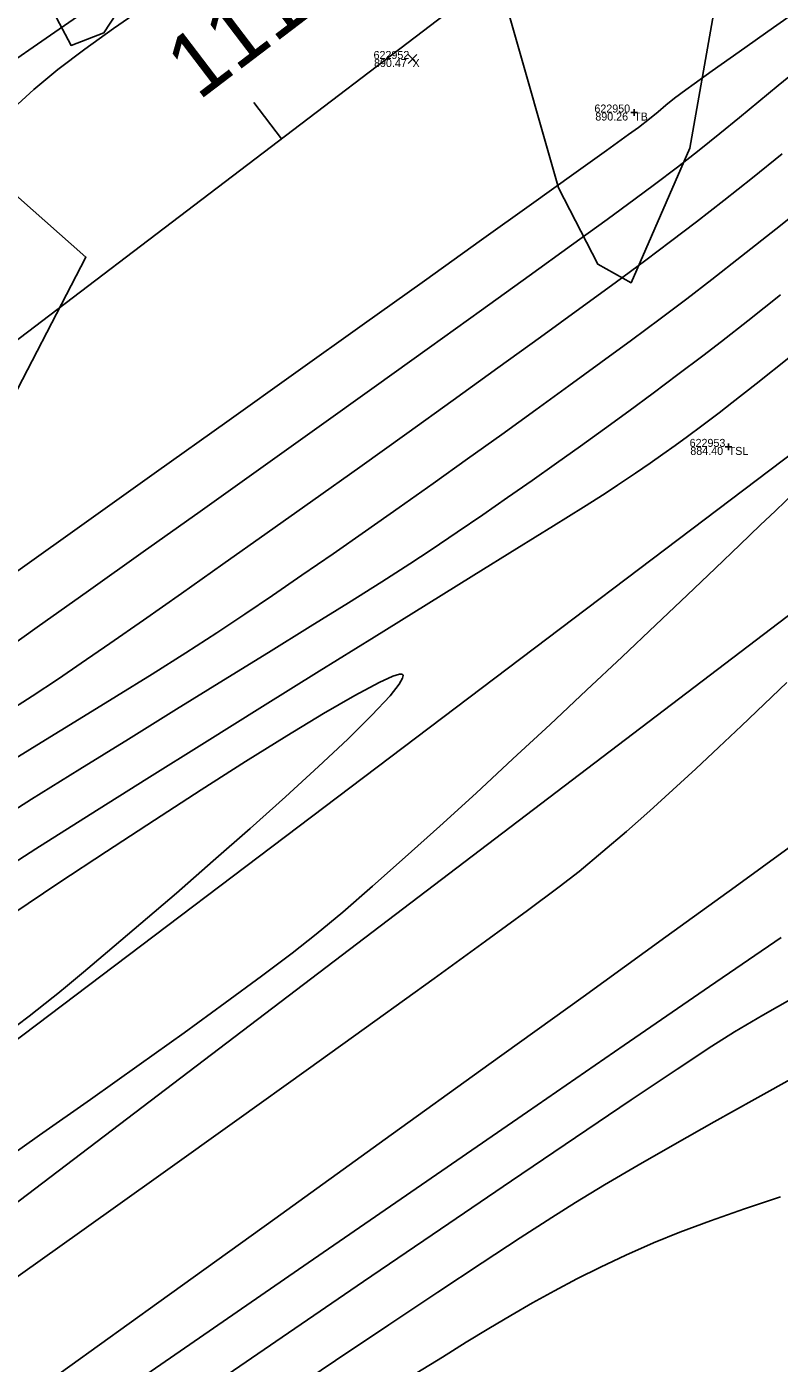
# Model space of a CAD drawing. Extents: x 1957117 to 1971063, y 701601 to 715861.
# Drawn here: x 1968218.2 to 1968251, y 710572.3 to 710630.7 of the extents above; entities that cross this region are included whole.
import ezdxf

# ---------------------------------------------------------------- set-up
doc = ezdxf.new("R2010")
doc.units = 0
for name, color, linetype in [('AP_X_Lights', 7, 'Continuous'), ('DT_X_Contour_Major', 7, 'Continuous'), ('DT_X_Contour_Minor', 7, 'Continuous'), ('GE_X_CL_20', 7, 'Continuous'), ('PV_P_Drive', 7, 'Continuous'), ('PV_P_Shoulder', 7, 'Continuous'), ('RS_Raster1', 7, 'Continuous'), ('RW_X_Esmt_RR', 7, 'Continuous'), ('RW_X_Fee_RW', 7, 'Continuous'), ('SC_Scratch1', 7, 'Continuous'), ('SC_Shading5', 7, 'Continuous'), ('VG_X_Tree_Line_Rt', 7, 'Continuous')]:
    doc.layers.add(name, color=color, linetype=linetype)

msp = doc.modelspace()

# ---------------------------------------------------------------- linework, layer by layer
at = {"layer": 'AP_X_Lights'}
for p, q in [((1968234.824, 710629.096), (1968235.212, 710629.486)), ((1968234.824, 710629.486), (1968235.212, 710629.096))]:
    msp.add_line(p, q, dxfattribs=at)
at = {"layer": 'DT_X_Contour_Major'}
for points in [[(1968217.766, 710606.908), (1968220.765, 710609.049), (1968223.829, 710611.236), (1968226.898, 710613.427), (1968229.912, 710615.58), (1968232.811, 710617.651), (1968235.537, 710619.598), (1968238.028, 710621.379), (1968240.226, 710622.95), (1968242.071, 710624.271), (1968243.503, 710625.297), (1968244.462, 710625.986), (1968244.889, 710626.296), (1968245.375, 710626.672), (1968245.753, 710626.98), (1968246.096, 710627.266), (1968246.475, 710627.573), (1968246.962, 710627.948), (1968247.328, 710628.212), (1968248.119, 710628.775), (1968249.29, 710629.605), (1968250.8, 710630.674), (1968252.607, 710631.951)], [(1968217.766, 710606.908), (1968220.765, 710609.049), (1968223.829, 710611.236), (1968226.898, 710613.427), (1968229.912, 710615.58), (1968232.811, 710617.651), (1968235.537, 710619.598), (1968238.028, 710621.379), (1968240.226, 710622.95), (1968242.071, 710624.271), (1968243.503, 710625.297), (1968244.462, 710625.986), (1968244.889, 710626.296), (1968245.375, 710626.672), (1968245.753, 710626.98), (1968246.096, 710627.266), (1968246.475, 710627.573), (1968246.962, 710627.948), (1968247.328, 710628.212), (1968248.119, 710628.775), (1968249.29, 710629.605), (1968250.8, 710630.674), (1968252.607, 710631.951)], [(1968223.262, 710631.521), (1968221.95, 710630.625), (1968220.688, 710629.722), (1968219.512, 710628.829), (1968218.46, 710627.96), (1968217.594, 710627.155)], [(1968223.262, 710631.521), (1968221.95, 710630.625), (1968220.688, 710629.722), (1968219.512, 710628.829), (1968218.46, 710627.96), (1968217.594, 710627.155)], [(1968251.535, 710616.279), (1968250.033, 710615.089), (1968248.975, 710614.253), (1968248.417, 710613.819), (1968247.668, 710613.256), (1968247.044, 710612.79), (1968246.493, 710612.386), (1968245.962, 710612.007), (1968245.401, 710611.616), (1968244.759, 710611.177), (1968243.983, 710610.652), (1968243.434, 710610.298), (1968242.487, 710609.701), (1968241.186, 710608.888), (1968239.576, 710607.887), (1968237.702, 710606.724), (1968235.608, 710605.424), (1968233.339, 710604.015), (1968230.94, 710602.524), (1968228.455, 710600.976), (1968225.929, 710599.399), (1968223.407, 710597.818), (1968220.934, 710596.261), (1968218.554, 710594.753), (1968216.311, 710593.322)], [(1968251.535, 710616.279), (1968250.033, 710615.089), (1968248.975, 710614.253), (1968248.417, 710613.819), (1968247.668, 710613.256), (1968247.044, 710612.79), (1968246.493, 710612.386), (1968245.962, 710612.007), (1968245.401, 710611.616), (1968244.759, 710611.177), (1968243.983, 710610.652), (1968243.434, 710610.298), (1968242.487, 710609.701), (1968241.186, 710608.888), (1968239.576, 710607.887), (1968237.702, 710606.724), (1968235.608, 710605.424), (1968233.339, 710604.015), (1968230.94, 710602.524), (1968228.455, 710600.976), (1968225.929, 710599.399), (1968223.407, 710597.818), (1968220.934, 710596.261), (1968218.554, 710594.753), (1968216.311, 710593.322)], [(1968216.418, 710580.617), (1968218.717, 710582.235), (1968220.944, 710583.806), (1968223.063, 710585.309), (1968225.038, 710586.721), (1968226.835, 710588.022), (1968228.419, 710589.187), (1968229.754, 710590.196), (1968230.806, 710591.026), (1968231.966, 710591.996), (1968233.273, 710593.126), (1968234.698, 710594.389), (1968236.215, 710595.757), (1968237.794, 710597.2), (1968239.408, 710598.69), (1968241.028, 710600.199), (1968242.628, 710601.698), (1968244.178, 710603.16), (1968245.652, 710604.555), (1968247.02, 710605.855), (1968248.256, 710607.032), (1968249.33, 710608.057), (1968250.216, 710608.903), (1968250.884, 710609.54), (1968251.728, 710610.349)], [(1968216.418, 710580.617), (1968218.717, 710582.235), (1968220.944, 710583.806), (1968223.063, 710585.309), (1968225.038, 710586.721), (1968226.835, 710588.022), (1968228.419, 710589.187), (1968229.754, 710590.196), (1968230.806, 710591.026), (1968231.966, 710591.996), (1968233.273, 710593.126), (1968234.698, 710594.389), (1968236.215, 710595.757), (1968237.794, 710597.2), (1968239.408, 710598.69), (1968241.028, 710600.199), (1968242.628, 710601.698), (1968244.178, 710603.16), (1968245.652, 710604.555), (1968247.02, 710605.855), (1968248.256, 710607.032), (1968249.33, 710608.057), (1968250.216, 710608.903), (1968250.884, 710609.54), (1968251.728, 710610.349)], [(1968251.794, 710584.818), (1968249.985, 710583.82), (1968248.202, 710582.824), (1968246.485, 710581.853), (1968244.875, 710580.927), (1968243.415, 710580.069), (1968242.144, 710579.3), (1968241.105, 710578.644), (1968239.729, 710577.755), (1968238.056, 710576.657), (1968236.125, 710575.379), (1968233.976, 710573.945), (1968231.65, 710572.384), (1968229.186, 710570.722)], [(1968251.794, 710584.818), (1968249.985, 710583.82), (1968248.202, 710582.824), (1968246.485, 710581.853), (1968244.875, 710580.927), (1968243.415, 710580.069), (1968242.144, 710579.3), (1968241.105, 710578.644), (1968239.729, 710577.755), (1968238.056, 710576.657), (1968236.125, 710575.379), (1968233.976, 710573.945), (1968231.65, 710572.384), (1968229.186, 710570.722)]]:
    msp.add_lwpolyline(points, dxfattribs=at)
at = {"layer": 'DT_X_Contour_Minor'}
for points in [[(1968184.433, 710606.059), (1968185.921, 710607.33), (1968187.189, 710608.412), (1968188.183, 710609.259), (1968188.849, 710609.823), (1968189.133, 710610.061), (1968189.42, 710610.273), (1968189.656, 710610.432), (1968189.953, 710610.631), (1968190.291, 710610.857), (1968191.143, 710611.425), (1968192.447, 710612.294), (1968194.142, 710613.425), (1968196.168, 710614.778), (1968198.464, 710616.313), (1968200.967, 710617.989), (1968203.618, 710619.767), (1968206.355, 710621.607), (1968209.118, 710623.468), (1968211.844, 710625.311), (1968214.474, 710627.095), (1968216.945, 710628.781), (1968219.198, 710630.328), (1968221.17, 710631.697)], [(1968184.433, 710606.059), (1968185.921, 710607.33), (1968187.189, 710608.412), (1968188.183, 710609.259), (1968188.849, 710609.823), (1968189.133, 710610.061), (1968189.42, 710610.273), (1968189.656, 710610.432), (1968189.953, 710610.631), (1968190.291, 710610.857), (1968191.143, 710611.425), (1968192.447, 710612.294), (1968194.142, 710613.425), (1968196.168, 710614.778), (1968198.464, 710616.313), (1968200.967, 710617.989), (1968203.618, 710619.767), (1968206.355, 710621.607), (1968209.118, 710623.468), (1968211.844, 710625.311), (1968214.474, 710627.095), (1968216.945, 710628.781), (1968219.198, 710630.328), (1968221.17, 710631.697)], [(1968216.58, 710603.007), (1968218.618, 710604.45), (1968220.856, 710606.039), (1968223.245, 710607.738), (1968225.737, 710609.513), (1968228.283, 710611.329), (1968230.834, 710613.151), (1968233.342, 710614.946), (1968235.757, 710616.677), (1968238.032, 710618.311), (1968240.118, 710619.812), (1968241.966, 710621.147), (1968243.527, 710622.279), (1968244.753, 710623.176), (1968245.594, 710623.801), (1968246.598, 710624.568), (1968247.543, 710625.31), (1968248.444, 710626.031), (1968249.312, 710626.738), (1968250.162, 710627.435), (1968251.005, 710628.13), (1968251.854, 710628.827)], [(1968216.58, 710603.007), (1968218.618, 710604.45), (1968220.856, 710606.039), (1968223.245, 710607.738), (1968225.737, 710609.513), (1968228.283, 710611.329), (1968230.834, 710613.151), (1968233.342, 710614.946), (1968235.757, 710616.677), (1968238.032, 710618.311), (1968240.118, 710619.812), (1968241.966, 710621.147), (1968243.527, 710622.279), (1968244.753, 710623.176), (1968245.594, 710623.801), (1968246.598, 710624.568), (1968247.543, 710625.31), (1968248.444, 710626.031), (1968249.312, 710626.738), (1968250.162, 710627.435), (1968251.005, 710628.13), (1968251.854, 710628.827)], [(1968217.215, 710600.681), (1968218.397, 710601.438), (1968219.547, 710602.198), (1968220.537, 710602.872), (1968221.787, 710603.736), (1968223.26, 710604.763), (1968224.92, 710605.928), (1968226.732, 710607.205), (1968228.658, 710608.569), (1968230.664, 710609.994), (1968232.712, 710611.453), (1968234.767, 710612.922), (1968236.792, 710614.375), (1968238.751, 710615.785), (1968240.609, 710617.128), (1968242.329, 710618.377), (1968243.875, 710619.507), (1968245.211, 710620.491), (1968246.3, 710621.305), (1968247.429, 710622.169), (1968248.626, 710623.104), (1968249.88, 710624.099), (1968251.181, 710625.143)], [(1968217.215, 710600.681), (1968218.397, 710601.438), (1968219.547, 710602.198), (1968220.537, 710602.872), (1968221.787, 710603.736), (1968223.26, 710604.763), (1968224.92, 710605.928), (1968226.732, 710607.205), (1968228.658, 710608.569), (1968230.664, 710609.994), (1968232.712, 710611.453), (1968234.767, 710612.922), (1968236.792, 710614.375), (1968238.751, 710615.785), (1968240.609, 710617.128), (1968242.329, 710618.377), (1968243.875, 710619.507), (1968245.211, 710620.491), (1968246.3, 710621.305), (1968247.429, 710622.169), (1968248.626, 710623.104), (1968249.88, 710624.099), (1968251.181, 710625.143)], [(1968252.545, 710623.164), (1968250.898, 710621.85), (1968249.404, 710620.668), (1968248.096, 710619.646), (1968247.005, 710618.81), (1968245.843, 710617.938), (1968244.586, 710617.005), (1968243.251, 710616.021), (1968241.852, 710614.999), (1968240.405, 710613.948), (1968238.924, 710612.88), (1968237.425, 710611.806), (1968235.923, 710610.736), (1968234.433, 710609.681), (1968232.97, 710608.652), (1968231.55, 710607.66), (1968230.186, 710606.717), (1968228.896, 710605.832), (1968227.692, 710605.016), (1968226.464, 710604.204), (1968225.102, 710603.329), (1968223.631, 710602.401), (1968222.072, 710601.431), (1968220.45, 710600.43), (1968218.788, 710599.409), (1968217.108, 710598.378)], [(1968252.545, 710623.164), (1968250.898, 710621.85), (1968249.404, 710620.668), (1968248.096, 710619.646), (1968247.005, 710618.81), (1968245.843, 710617.938), (1968244.586, 710617.005), (1968243.251, 710616.021), (1968241.852, 710614.999), (1968240.405, 710613.948), (1968238.924, 710612.88), (1968237.425, 710611.806), (1968235.923, 710610.736), (1968234.433, 710609.681), (1968232.97, 710608.652), (1968231.55, 710607.66), (1968230.186, 710606.717), (1968228.896, 710605.832), (1968227.692, 710605.016), (1968226.464, 710604.204), (1968225.102, 710603.329), (1968223.631, 710602.401), (1968222.072, 710601.431), (1968220.45, 710600.43), (1968218.788, 710599.409), (1968217.108, 710598.378)], [(1968251.108, 710618.974), (1968249.674, 710617.841), (1968248.529, 710616.944), (1968247.711, 710616.315), (1968246.614, 710615.49), (1968245.535, 710614.686), (1968244.47, 710613.9), (1968243.414, 710613.129), (1968242.361, 710612.368), (1968241.307, 710611.614), (1968240.246, 710610.864), (1968239.174, 710610.115), (1968238.085, 710609.362), (1968236.974, 710608.603), (1968235.837, 710607.834), (1968234.894, 710607.214), (1968233.674, 710606.434), (1968232.213, 710605.515), (1968230.549, 710604.477), (1968228.718, 710603.341), (1968226.759, 710602.129), (1968224.707, 710600.86), (1968222.6, 710599.556), (1968220.475, 710598.237), (1968218.37, 710596.924), (1968216.32, 710595.639)], [(1968251.108, 710618.974), (1968249.674, 710617.841), (1968248.529, 710616.944), (1968247.711, 710616.315), (1968246.614, 710615.49), (1968245.535, 710614.686), (1968244.47, 710613.9), (1968243.414, 710613.129), (1968242.361, 710612.368), (1968241.307, 710611.614), (1968240.246, 710610.864), (1968239.174, 710610.115), (1968238.085, 710609.362), (1968236.974, 710608.603), (1968235.837, 710607.834), (1968234.894, 710607.214), (1968233.674, 710606.434), (1968232.213, 710605.515), (1968230.549, 710604.477), (1968228.718, 710603.341), (1968226.759, 710602.129), (1968224.707, 710600.86), (1968222.6, 710599.556), (1968220.475, 710598.237), (1968218.37, 710596.924), (1968216.32, 710595.639)], [(1968217.182, 710586.633), (1968218.258, 710587.443), (1968219.311, 710588.278), (1968219.507, 710588.439), (1968219.932, 710588.788), (1968220.637, 710589.374), (1968221.688, 710590.257), (1968223.141, 710591.49), (1968224.699, 710592.828), (1968226.308, 710594.228), (1968227.915, 710595.644), (1968229.466, 710597.034), (1968230.907, 710598.354), (1968232.185, 710599.559), (1968233.246, 710600.607), (1968234.037, 710601.454), (1968234.438, 710601.957), (1968234.587, 710602.218), (1968234.607, 710602.331), (1968234.592, 710602.369), (1968234.562, 710602.389), (1968234.451, 710602.391), (1968234.16, 710602.305), (1968233.557, 710602.032), (1968232.494, 710601.463), (1968231.134, 710600.674), (1968229.527, 710599.7), (1968227.724, 710598.575), (1968225.776, 710597.335), (1968223.733, 710596.014), (1968221.646, 710594.647), (1968219.564, 710593.27), (1968217.54, 710591.917)], [(1968217.182, 710586.633), (1968218.258, 710587.443), (1968219.311, 710588.278), (1968219.507, 710588.439), (1968219.932, 710588.788), (1968220.637, 710589.374), (1968221.688, 710590.257), (1968223.141, 710591.49), (1968224.699, 710592.828), (1968226.308, 710594.228), (1968227.915, 710595.644), (1968229.466, 710597.034), (1968230.907, 710598.354), (1968232.185, 710599.559), (1968233.246, 710600.607), (1968234.037, 710601.454), (1968234.438, 710601.957), (1968234.587, 710602.218), (1968234.607, 710602.331), (1968234.592, 710602.369), (1968234.562, 710602.389), (1968234.451, 710602.391), (1968234.16, 710602.305), (1968233.557, 710602.032), (1968232.494, 710601.463), (1968231.134, 710600.674), (1968229.527, 710599.7), (1968227.724, 710598.575), (1968225.776, 710597.335), (1968223.733, 710596.014), (1968221.646, 710594.647), (1968219.564, 710593.27), (1968217.54, 710591.917)], [(1968209.915, 710570.464), (1968213.454, 710572.988), (1968217.021, 710575.531), (1968220.56, 710578.055), (1968224.018, 710580.524), (1968227.342, 710582.899), (1968230.477, 710585.143), (1968233.369, 710587.219), (1968235.964, 710589.09), (1968238.209, 710590.719), (1968240.05, 710592.067), (1968241.432, 710593.098), (1968242.301, 710593.774), (1968243.339, 710594.636), (1968244.367, 710595.519), (1968245.388, 710596.419), (1968246.401, 710597.334), (1968247.408, 710598.262), (1968248.408, 710599.199), (1968249.403, 710600.142), (1968250.393, 710601.089), (1968251.379, 710602.036)], [(1968209.915, 710570.464), (1968213.454, 710572.988), (1968217.021, 710575.531), (1968220.56, 710578.055), (1968224.018, 710580.524), (1968227.342, 710582.899), (1968230.477, 710585.143), (1968233.369, 710587.219), (1968235.964, 710589.09), (1968238.209, 710590.719), (1968240.05, 710592.067), (1968241.432, 710593.098), (1968242.301, 710593.774), (1968243.339, 710594.636), (1968244.367, 710595.519), (1968245.388, 710596.419), (1968246.401, 710597.334), (1968247.408, 710598.262), (1968248.408, 710599.199), (1968249.403, 710600.142), (1968250.393, 710601.089), (1968251.379, 710602.036)], [(1968218.747, 710571.21), (1968223.935, 710574.943), (1968228.993, 710578.583), (1968233.829, 710582.065), (1968238.352, 710585.323), (1968242.471, 710588.293), (1968246.093, 710590.909), (1968249.128, 710593.105), (1968251.485, 710594.816)], [(1968218.747, 710571.21), (1968223.935, 710574.943), (1968228.993, 710578.583), (1968233.829, 710582.065), (1968238.352, 710585.323), (1968242.471, 710588.293), (1968246.093, 710590.909), (1968249.128, 710593.105), (1968251.485, 710594.816)], [(1968219.982, 710569.426), (1968225.285, 710573.087), (1968230.459, 710576.657), (1968235.41, 710580.071), (1968240.046, 710583.265), (1968244.274, 710586.176), (1968248.001, 710588.737), (1968251.133, 710590.886)], [(1968219.982, 710569.426), (1968225.285, 710573.087), (1968230.459, 710576.657), (1968235.41, 710580.071), (1968240.046, 710583.265), (1968244.274, 710586.176), (1968248.001, 710588.737), (1968251.133, 710590.886)], [(1968225.623, 710570.877), (1968229.318, 710573.41), (1968232.876, 710575.842), (1968236.239, 710578.136), (1968239.35, 710580.25), (1968242.149, 710582.145), (1968244.581, 710583.783), (1968246.586, 710585.124), (1968248.107, 710586.128), (1968249.088, 710586.755), (1968250.325, 710587.494), (1968251.617, 710588.222)], [(1968225.623, 710570.877), (1968229.318, 710573.41), (1968232.876, 710575.842), (1968236.239, 710578.136), (1968239.35, 710580.25), (1968242.149, 710582.145), (1968244.581, 710583.783), (1968246.586, 710585.124), (1968248.107, 710586.128), (1968249.088, 710586.755), (1968250.325, 710587.494), (1968251.617, 710588.222)], [(1968251.11, 710579.542), (1968249.527, 710579.015), (1968248.042, 710578.497), (1968246.701, 710577.998), (1968245.546, 710577.527), (1968244.345, 710576.992), (1968243.237, 710576.471), (1968242.201, 710575.954), (1968241.217, 710575.436), (1968240.263, 710574.907), (1968239.318, 710574.361), (1968238.36, 710573.789), (1968237.369, 710573.184), (1968236.322, 710572.539), (1968235.2, 710571.844)], [(1968251.11, 710579.542), (1968249.527, 710579.015), (1968248.042, 710578.497), (1968246.701, 710577.998), (1968245.546, 710577.527), (1968244.345, 710576.992), (1968243.237, 710576.471), (1968242.201, 710575.954), (1968241.217, 710575.436), (1968240.263, 710574.907), (1968239.318, 710574.361), (1968238.36, 710573.789), (1968237.369, 710573.184), (1968236.322, 710572.539), (1968235.2, 710571.844)]]:
    msp.add_lwpolyline(points, dxfattribs=at)
at = {"layer": 'GE_X_CL_20'}
msp.add_line((1968229.288, 710625.802), (1968228.077, 710627.393), dxfattribs=at)
msp.add_lwpolyline([(1968438.508, 710785.011), (1967254.18, 709883.777)], dxfattribs=at)
at = {"layer": 'PV_P_Drive'}
for p, q in [((1968244.558, 710626.95), (1968244.85, 710626.95)), ((1968244.704, 710627.096), (1968244.704, 710626.804)), ((1968244.704, 710626.95), (1968244.704, 710626.95)), ((1968248.691, 710612.332), (1968248.983, 710612.332)), ((1968248.837, 710612.478), (1968248.837, 710612.186)), ((1968248.837, 710612.332), (1968248.837, 710612.332))]:
    msp.add_line(p, q, dxfattribs=at)
at = {"layer": 'RW_X_Esmt_RR'}
msp.add_line((1967272.347, 709859.903), (1968456.675, 710761.138), dxfattribs=at)
at = {"layer": 'RW_X_Fee_RW'}
msp.add_lwpolyline([(1963881.046, 707276.431), (1964172.578, 707701.964), (1964668.324, 708419.582), (1964735.207, 708501.875), (1964966.496, 708718.802), (1965107.468, 708816.338), (1965585.552, 709094.216), (1966091.861, 709326.705), (1966247.281, 709386.816), (1966633.174, 709551.737), (1966943.202, 709670.565), (1967172.032, 709812.662), (1967935.697, 710373.174), (1968346.714, 710683.963), (1968484.345, 710796.182), (1968743.632, 711067.038), (1968903.937, 711275.819), (1969041.222, 711501.316), (1969638.166, 712572.015), (1970019.077, 713196.718)], dxfattribs=at)
at = {"layer": 'SC_Shading5'}
for points in [[(1963589.678, 706586.994), (1963626.625, 706689.548), (1963651.76, 706746.832), (1963668.09, 706778.596), (1963682.768, 706805.402), (1963734.424, 706911.594), (1963826.849, 707116.717), (1963877.258, 707215.645), (1963964.981, 707354.472), (1964070.526, 707509.355), (1964132.574, 707601.994), (1964163.9, 707642.169), (1964191.2, 707685.167), (1964278.98, 707807.131), (1964326.11, 707874.364), (1964396.427, 707968.962), (1964508.519, 708133.679), (1964655.588, 708336.552), (1964745.319, 708429.172), (1964840.327, 708522.317), (1964988.178, 708660.245), (1965089.796, 708739.041), (1965251.743, 708835.216), (1965415.807, 708922.048), (1965866.2, 709149.38), (1966173.543, 709294.131), (1966283.627, 709338.196), (1966534.003, 709419.214), (1966689.084, 709471.266), (1967008.468, 709641.817), (1967166.677, 709750.124), (1967422.113, 709931.083), (1967818.707, 710198.831), (1968187.021, 710459.852), (1968360.589, 710592.493), (1968496.543, 710707.847), (1968606.427, 710809.378), (1968733.391, 710937.091), (1968807.28, 711025.4), (1968843.008, 711077.094), (1968863.233, 711106.099), (1968909.747, 711171.311), (1968974.133, 711279.559), (1969130.932, 711546.915), (1969247.433, 711744.686), (1969402.714, 712016.424), (1969505.287, 712191.789), (1969666.311, 712460.805), (1969771.586, 712639.896), (1969880.058, 712820.917), (1969964.994, 712955.706), (1969990.005, 713000.084), (1970030.065, 713068.479)], [(1963609.915, 706579.703), (1963646.615, 706681.572), (1963671.193, 706737.585), (1963687.092, 706768.511), (1963701.884, 706795.526), (1963753.906, 706902.469), (1963846.249, 707107.41), (1963895.973, 707204.994), (1963982.966, 707342.667), (1964088.35, 707497.312), (1964150.015, 707589.379), (1964181.502, 707629.761), (1964209.024, 707673.109), (1964296.517, 707794.674), (1964343.552, 707861.772), (1964413.958, 707956.489), (1964526.123, 708121.313), (1964672.104, 708322.686), (1964760.576, 708414.006), (1964855.195, 708506.77), (1965002.134, 708643.847), (1965101.925, 708721.226), (1965262.272, 708816.451), (1965425.685, 708902.939), (1965875.63, 709130.044), (1966182.13, 709274.398), (1966290.944, 709317.954), (1966540.737, 709398.785), (1966697.632, 709451.445), (1967019.644, 709623.399), (1967178.971, 709732.471), (1967434.35, 709913.39), (1967830.945, 710181.14), (1968199.774, 710442.525), (1968374.086, 710575.735), (1968510.806, 710691.739), (1968621.36, 710793.889), (1968749.296, 710922.58), (1968824.413, 711012.355), (1968860.678, 711064.827), (1968880.812, 711093.701), (1968927.778, 711159.547), (1968992.655, 711268.62), (1969149.476, 711536.015), (1969266.039, 711733.891), (1969421.336, 712005.657), (1969523.8, 712180.835), (1969684.812, 712449.831), (1969790.084, 712628.917), (1969898.385, 712809.653), (1969983.474, 712944.685), (1970008.657, 712989.367), (1970048.626, 713057.607)]]:
    msp.add_spline(points, degree=3, dxfattribs=at)
at = {"layer": 'VG_X_Tree_Line_Rt'}
for points in [[(1968224.213, 710634.55), (1968221.525, 710630.431), (1968220.09, 710629.888), (1968216.634, 710636.409)], [(1968197.155, 710632.973), (1968198.781, 710627.97), (1968206.397, 710625.124), (1968215.481, 710625.277), (1968220.741, 710620.632), (1968216.885, 710613.221), (1968212.122, 710612.915), (1968208.124, 710613.162), (1968199.308, 710611.353), (1968195.683, 710608.521), (1968193.874, 710600.655), (1968198.03, 710595.368), (1968200.301, 710593.364), (1968204.2, 710585.342), (1968203.935, 710583.146), (1968197.103, 710579.793), (1968191.084, 710579.003), (1968184.774, 710579.97)], [(1968248.169, 710631.256), (1968247.145, 710625.398), (1968244.569, 710619.511), (1968243.112, 710620.316), (1968241.392, 710623.654), (1968239.264, 710631.16)]]:
    msp.add_lwpolyline(points, dxfattribs=at)

# ---------------------------------------------------------------- texts
at = {"layer": 'GE_X_CL_20'}
msp.add_text('111', height=2.8, rotation=37.26994, dxfattribs=at).set_placement((1968225.665, 710627.443))
at = {"layer": 'PV_P_Shoulder'}
for s, p in [('890.47', (1968233.337, 710628.941)), ('890.26', (1968243.009, 710626.6)), ('884.40', (1968247.162, 710611.982))]:
    msp.add_text(s, height=0.35, dxfattribs=at).set_placement(p)
at = {"layer": 'RS_Raster1'}
for s, p in [('622952', (1968233.315, 710629.291)), ('622950', (1968242.968, 710626.95)), ('622953', (1968247.131, 710612.332))]:
    msp.add_text(s, height=0.35, dxfattribs=at).set_placement(p)
at = {"layer": 'SC_Scratch1'}
for s, p in [('X', (1968235.018, 710628.941)), ('TB', (1968244.704, 710626.6)), ('TSL', (1968248.837, 710611.982))]:
    msp.add_text(s, height=0.35, dxfattribs=at).set_placement(p)

doc.saveas('drawing.dxf')
